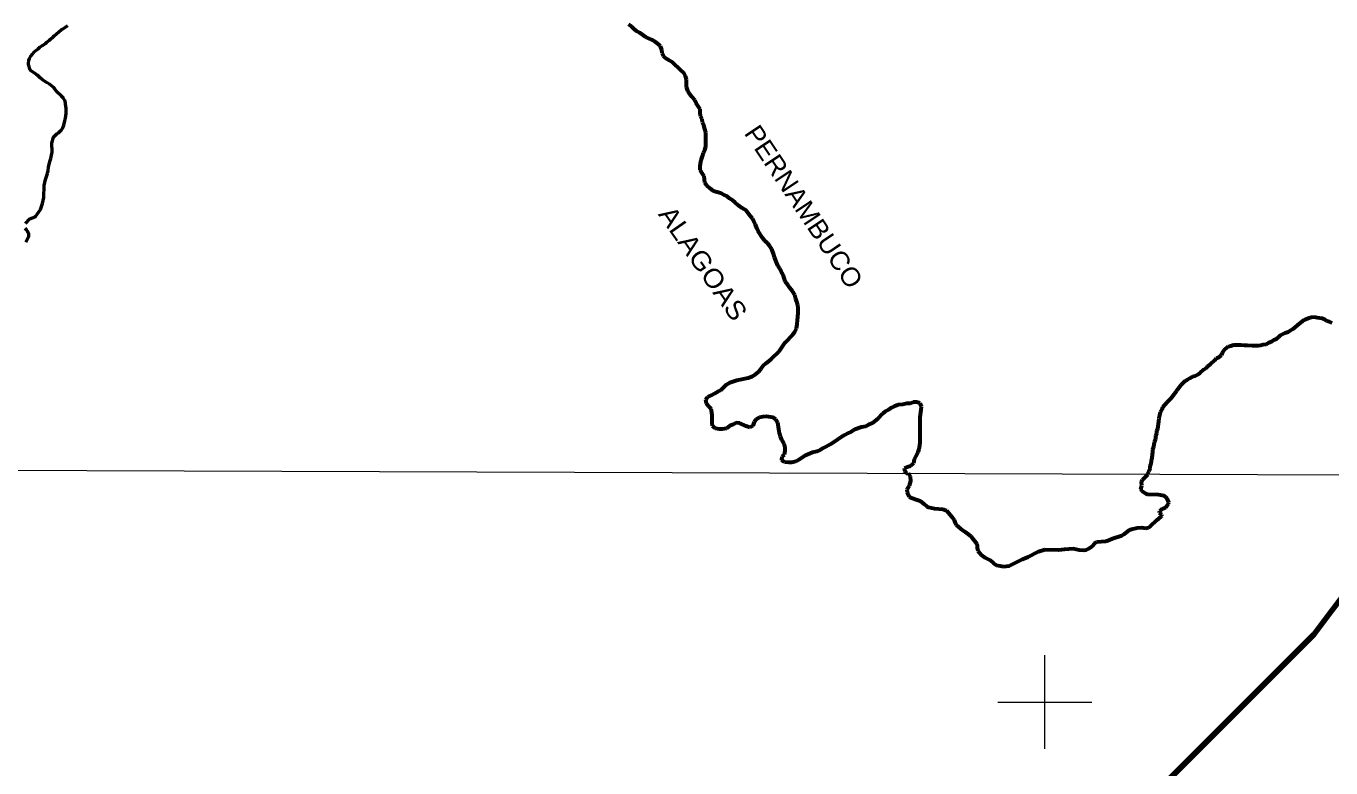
# Model space of a CAD drawing. Extents: x 553962 to 842807, y 8883888 to 9032388.
# Drawn here: x 628336 to 656083, y 8998597 to 9014382 of the extents above; entities that cross this region are included whole.
import ezdxf
from ezdxf.enums import TextEntityAlignment as Align

# ---------------------------------------------------------------- set-up
doc = ezdxf.new("R2010")
doc.units = 0
doc.header["$LTSCALE"] = 200
doc.linetypes.add('LONG_DASH_SHORT_DASH', pattern=[9.9, 6, -1.2, 1.5, -1.2])
for name, color, linetype, lineweight in [('1', 7, 'Continuous', 13), ('2', 7, 'Continuous', 13), ('24', 7, 'Continuous', 25), ('7', 7, 'Continuous', 90), ('9', 7, 'Continuous', 90)]:
    doc.layers.add(name, color=color, linetype=linetype, lineweight=lineweight)
doc.layers.add('42', color=7, linetype='Continuous')

msp = doc.modelspace()

# ---------------------------------------------------------------- linework, layer by layer
at = {"layer": '1'}
msp.add_lwpolyline([(565303.2, 9005146.6), (664889.8, 9004806.7), (719872.1, 9004543.9), (790635.8, 9004109)], dxfattribs=at)
for points in [[(646965.9, 9004860.1), (647054.2, 9004901.6), (647053.5, 9004901.6), (647052.8, 9004897.4), (647051.4, 9004891.8), (647051.4, 9004880.6), (647051.4, 9004873.6), (647051.4, 9004869.4), (647051.4, 9004865.2), (647051.4, 9004859.6), (647052.1, 9004852.6), (647052.1, 9004847), (647052.1, 9004842.8), (647052.1, 9004842.1), (647052.1, 9004841.4), (647052.1, 9004840.7), (647052.8, 9004840.7), (647053.5, 9004840.7), (647057.7, 9004841.4), (647061.9, 9004842.1), (647068.9, 9004842.8), (647077.3, 9004843.5), (647085.7, 9004847.7), (647091.3, 9004849.1), (647099.7, 9004853.3), (647109.5, 9004854), (647116.5, 9004858.2), (647123.5, 9004862.4), (647124.9, 9004863.8), (647124.9, 9004868), (647124.9, 9004869.4), (647124.9, 9004870.8), (647124.9, 9004871.5), (647124.9, 9004872.9), (647124.9, 9004874.3), (647124.9, 9004875), (647124.9, 9004875.7), (647124.2, 9004875), (647122.8, 9004873.6), (647122.1, 9004865.2), (647120.7, 9004858.2), (647120, 9004854), (647120, 9004854.7), (647120, 9004855.4), (647120, 9004859.6), (647120, 9004861), (647121.4, 9004862.4), (647122.1, 9004866.6), (647122.1, 9004870.8), (647122.8, 9004876.4), (647122.8, 9004877.8), (647123.5, 9004877.8), (647124.2, 9004877.8), (647124.9, 9004877.8), (647125.6, 9004877.8)], [(647125.6, 9004877.8), (647126.3, 9004877.8), (647125.6, 9004877.8), (647126.3, 9004877.8)]]:
    msp.add_spline(points, degree=3, dxfattribs=at)
at = {"layer": '2'}
for p, q in [((650000, 8999000), (650000, 9001000)), ((649000, 9000000), (651000, 9000000))]:
    msp.add_line(p, q, dxfattribs=at)
at = {"layer": '24', "lineweight": 53}
for points in [[(628385.1, 9013563.7), (628384.6, 9013589.1), (628393.8, 9013653.1), (628406.8, 9013693.5), (628435.3, 9013742.5), (628473.3, 9013786.9), (628489.7, 9013813.2), (628501.5, 9013824.6), (628538.5, 9013852.9), (628556, 9013869.9), (628589.9, 9013894.5), (628628.8, 9013933.2), (628651.1, 9013946.4), (628673.7, 9013962.5), (628695.1, 9013973.8), (628729.5, 9013996.5), (628744.7, 9014007.8), (628779.8, 9014042.7), (628830.1, 9014083.3), (628852.5, 9014106), (628910.2, 9014151.3), (628933.9, 9014174), (629083.1, 9014298.6), (629109.7, 9014314.7), (629174, 9014361), (629226.4, 9014394.1)], [(628991.5, 9012087.3), (629022.5, 9012108.1), (629071.7, 9012160), (629084.9, 9012162.8), (629086.9, 9012173.2), (629118.1, 9012217.5), (629138.3, 9012273), (629162, 9012369), (629172, 9012423.6), (629184.2, 9012523.3), (629184.4, 9012576), (629190.2, 9012625.9), (629183.6, 9012680.4), (629167.1, 9012786.6), (629159.2, 9012796.9), (629128.4, 9012844.8), (629090.7, 9012887.9), (628980.3, 9012992.9), (628979, 9013000.4), (628970.9, 9013002.3), (628969.2, 9013017.3), (628950.2, 9013031.4), (628929.8, 9013068.9), (628829.8, 9013142.9), (628780.7, 9013176.6), (628727.8, 9013209.3), (628680.6, 9013243), (628636, 9013283.3), (628574.8, 9013335.8), (628552.3, 9013351.7), (628548.7, 9013360.1), (628427, 9013439.7), (628422.5, 9013448.1), (628385.1, 9013563.7)], [(628323, 9010177.8), (628415.6, 9010283.4), (628526.3, 9010323.3), (628535.7, 9010328), (628642.2, 9010476), (628665.7, 9010541), (628685.1, 9010606.9), (628709.8, 9010732.1), (628710.2, 9010799.8), (628722.3, 9010925.8), (628722.4, 9010990.7), (628731.8, 9011054.7), (628747.3, 9011116.8), (628773, 9011182.8), (628789.2, 9011246.8), (628807.6, 9011309.8), (628814.8, 9011376.6), (628839.2, 9011499.9), (628862, 9011567.7), (628878.5, 9011635.5), (628887.4, 9011699.5), (628887.1, 9011760.6), (628880.7, 9011826.4), (628881.1, 9011890.3), (628917.2, 9012018.4), (628991.5, 9012087.3)], [(628332.7, 9009781.9), (628390, 9009900.6), (628393.8, 9009911.9), (628393.7, 9009960.8), (628392.5, 9009967.4), (628378, 9009983.3), (628365.8, 9010017.1), (628342.8, 9010045.3), (628316.9, 9010072.4)]]:
    msp.add_lwpolyline(points, dxfattribs=at)
at = {"layer": '7', "linetype": 'LONG_DASH_SHORT_DASH', "lineweight": 60}
for points in [[(642587.9, 9012738.2), (642555, 9012803.3), (642491.9, 9012875.8), (642449, 9012935.9), (642411, 9013003.5), (642378, 9013091.2), (642377.5, 9013241.9), (642359.6, 9013319.6), (642321.7, 9013387.2), (642261.2, 9013447.2), (642084.7, 9013614.7), (642014.2, 9013649.5), (641953.8, 9013686.9), (641888.2, 9013741.9), (641865.4, 9013807), (641855.1, 9013874.8), (641829.7, 9013952.5), (641771.7, 9014002.5), (641713.8, 9014044.9), (641640.8, 9014087.2), (641512.4, 9014146.9), (641383.9, 9014239.3), (641316, 9014271.6), (641260.5, 9014321.6), (641210.1, 9014371.6), (641144.6, 9014416.5)], [(642956.5, 9010871.9), (642875.9, 9010931.8), (642812.9, 9010989.2), (642767.5, 9011046.8), (642764.7, 9011117.1), (642756.9, 9011189.8), (642714, 9011252.4), (642671, 9011320), (642668.2, 9011392.8), (642675.5, 9011460.6), (642692.8, 9011531), (642720.2, 9011611.5), (642740, 9011684.4), (642767.4, 9011749.8), (642787.2, 9011815.1), (642792, 9011885.4), (642791.1, 9012118.9), (642768.3, 9012191.6), (642750.4, 9012266.9), (642720, 9012329.5), (642709.7, 9012402.3), (642674.3, 9012462.4), (642669, 9012537.7), (642668.7, 9012615.5), (642587.9, 9012738.2)], [(642909.8, 9006525.4), (642972.5, 9006563.4), (643042.7, 9006603.9), (643110.4, 9006636.8), (643173, 9006699.9), (643233.1, 9006755.4), (643300.8, 9006800.9), (643383.6, 9006828.9), (643451.3, 9006846.8), (643689.8, 9006898), (643767.6, 9006926), (643840.3, 9006969), (643907.9, 9007024.6), (643960.5, 9007085.1), (644013, 9007153.1), (644073.1, 9007208.6), (644128.2, 9007249), (644188.3, 9007299.5), (644348.5, 9007460.9), (644480.9, 9007652.3), (644638.6, 9007816.2), (644681, 9007874.2), (644715.9, 9007949.6), (644735.7, 9008040.1), (644740.4, 9008123), (644752.4, 9008281.2), (644752, 9008371.6), (644749.2, 9008446.9), (644726.4, 9008512.1), (644706.1, 9008577.3), (644685.6, 9008662.5), (644630.1, 9008742.6), (644574.6, 9008810.2), (644531.6, 9008875.3), (644478.6, 9008945.3), (644453.2, 9009020.6), (644432.8, 9009088.2), (644394.9, 9009160.9), (644364.5, 9009226), (644319, 9009288.6), (644283.6, 9009373.8), (644253.1, 9009461.5), (644230.2, 9009539.3), (644192.1, 9009634.5), (644149.2, 9009702.1), (644098.7, 9009762.2), (644045.8, 9009812.1), (643997.8, 9009874.7), (643906.8, 9010017.4), (643876.5, 9010080), (643846, 9010160.2), (643810.6, 9010220.3), (643780.2, 9010290.5), (643729.8, 9010343), (643646.4, 9010458.1), (643563.3, 9010510.5), (643485.3, 9010562.9), (643417.2, 9010627.8), (643364.3, 9010672.8), (643296.3, 9010710.2), (643238.3, 9010762.6), (643170.4, 9010790), (643112.5, 9010829.9), (643034.5, 9010844.6), (642956.5, 9010871.9)], [(653752.9, 9007379.9), (653775.3, 9007427.7), (653812.8, 9007483.1), (653897.9, 9007561.2), (653958.1, 9007576.6), (654010.8, 9007596.9), (654166.4, 9007597.6), (654236.8, 9007595.4), (654307.1, 9007595.7), (654410.1, 9007586.1), (654535.6, 9007586.7), (654593.4, 9007589.5), (654641, 9007607.2), (654708.8, 9007615.1), (654761.4, 9007647.9), (654816.6, 9007668.3), (654871.7, 9007706.2), (654924.3, 9007729), (654976.9, 9007766.9), (655011.9, 9007802.2), (655109.7, 9007852.8), (655172.4, 9007878.2), (655220, 9007903.5), (655282.6, 9007941.5), (655412.8, 9008052.5), (655515.4, 9008130.8), (655560.5, 9008153.6), (655623.2, 9008171.4), (655673.4, 9008191.7), (655731.1, 9008192), (655794, 9008179.7), (655897, 9008165.1), (655947.3, 9008142.7), (655995.1, 9008112.8), (656042.9, 9008093), (656105.8, 9008070.6)], [(652189.6, 9004842.3), (652192.9, 9004859.9), (652210.3, 9004905.2), (652237.7, 9004965.5), (652240, 9005018.3), (652259.9, 9005071.1), (652264.7, 9005133.8), (652282, 9005196.7), (652289.3, 9005257), (652299.1, 9005319.8), (652298.9, 9005370), (652318.8, 9005430.3), (652321.1, 9005485.6), (652341, 9005540.9), (652358.3, 9005598.7), (652363.2, 9005654), (652380.5, 9005711.8), (652382.8, 9005759.5), (652402.7, 9005814.8), (652424.7, 9005970.6), (652429.5, 9006038.4), (652459.2, 9006164), (652491.6, 9006224.4), (652511.5, 9006274.7), (652599, 9006380.6), (652686.6, 9006466.3), (652759.1, 9006554.5), (652801.5, 9006612.4), (652831.5, 9006660.3), (652899, 9006745.9), (652939, 9006788.8), (652979, 9006824.1), (653036.6, 9006862), (653084.3, 9006887.3), (653139.4, 9006922.7), (653194.6, 9006943.1), (653249.7, 9006968.4), (653302.3, 9007006.3), (653379.9, 9007074.4), (653432.5, 9007099.8), (653465, 9007145.1), (653520.1, 9007188), (653615.2, 9007271.3), (653652.7, 9007314.1), (653697.8, 9007339.5), (653752.9, 9007379.9)], [(644220.5, 9006056.8), (644074.8, 9006071.2), (644001.9, 9006068.3), (643934.1, 9006053), (643864, 9006012.5), (643821.4, 9005959.6), (643789.1, 9005879.1), (643726.4, 9005838.6), (643645.9, 9005865.8), (643512.5, 9005935.6), (643434.6, 9005937.7), (643374.4, 9005902.3), (643301.7, 9005876.9), (643231.5, 9005821.3), (643141.2, 9005805.8), (643070.8, 9005805.5), (642992.8, 9005822.7), (642932.4, 9005870.2), (642927.1, 9005938), (642924.3, 9006023.3), (642924, 9006093.6), (642921.2, 9006161.4), (642900.9, 9006239.2), (642847.9, 9006296.7), (642805, 9006354.2), (642787.1, 9006434.5), (642834.6, 9006492.5), (642909.8, 9006525.4)], [(647062.3, 9004859.8), (647025.9, 9004904.3), (647013.1, 9004977.1), (647078.3, 9005005), (647151.1, 9005022.9), (647211.2, 9005080.9), (647230.9, 9005163.9), (647263.3, 9005239.3), (647305.7, 9005314.9), (647325.6, 9005382.8), (647340.4, 9005460.7), (647345.1, 9005536), (647349.6, 9005686.7), (647348.2, 9006058.2), (647370.2, 9006219), (647374.9, 9006286.8), (647347, 9006357), (647279.1, 9006376.8), (647201.3, 9006376.5), (647136, 9006353.6), (647063.2, 9006350.7), (646977.9, 9006332.8), (646882.5, 9006322.3), (646794.7, 9006286.8), (646729.5, 9006256.3), (646676.9, 9006213.4), (646604.1, 9006183), (646549, 9006135), (646446.5, 9006026.6), (646386.3, 9005976.1), (646331.2, 9005935.7), (646266, 9005907.8), (646190.8, 9005864.7), (646098, 9005846.7), (645962.5, 9005800.9), (645879.8, 9005750.3), (645814.5, 9005722.4), (645739.3, 9005674.4), (645666.7, 9005633.9), (645599, 9005588.4), (645528.9, 9005532.8), (645448.7, 9005484.8), (645288.2, 9005403.7), (645230.5, 9005363.3), (645150.3, 9005327.8), (645057.4, 9005307.2), (644911.9, 9005243.8), (644769.1, 9005152.8), (644701.4, 9005117.3), (644621.1, 9005096.9), (644548.2, 9005094), (644465.3, 9005103.7), (644409.8, 9005143.6), (644412.1, 9005221.5), (644464.7, 9005269.4), (644479.5, 9005342.3), (644479.2, 9005417.6), (644458.8, 9005497.9), (644408.2, 9005575.5), (644377.8, 9005648.2), (644360, 9005720.9), (644342.1, 9005803.7), (644318.9, 9005944.2), (644281, 9006014.3), (644220.5, 9006056.8)], [(647102.1, 9004868.2), (647133.8, 9004797.4), (647139.7, 9004697.7), (647112.7, 9004599.3), (647071.4, 9004533.6), (647065.5, 9004510.9), (647070.2, 9004465.4), (647114.8, 9004372.7), (647145.9, 9004353.5), (647287.9, 9004301.4)], [(652571.6, 9004354.9), (652533.9, 9004385), (652418.7, 9004407.8), (652184.9, 9004417.3), (652149.2, 9004427), (652060, 9004486.6), (652040.8, 9004529.2), (652062.1, 9004603.4), (652057, 9004679.8), (652075.5, 9004729.8), (652189.6, 9004842.3)], [(647287.9, 9004301.4), (647349.8, 9004278.7), (647428.9, 9004220), (647491, 9004161.7), (647523.9, 9004147.1), (647653.6, 9004116.9), (647828.8, 9004104.7), (647906.2, 9004077.1), (648025, 9003938.3), (648068.8, 9003867.8), (648090.9, 9003802.8), (648115.2, 9003770.7), (648211.5, 9003685.2), (648303.2, 9003619.5)], [(651845, 9003677.6), (651965, 9003709.1), (652060.1, 9003710.6), (652150.3, 9003698.2), (652205.6, 9003715.7), (652249.3, 9003739.3), (652381.3, 9003869), (652475, 9003944), (652487.1, 9003963.6), (652485.6, 9003982.9), (652440.3, 9004026.7), (652444.4, 9004062), (652495.8, 9004109.5), (652561.9, 9004140.7), (652594.2, 9004165.5), (652627.3, 9004213.1), (652637.1, 9004247.3), (652602.1, 9004330.6), (652571.6, 9004354.9)], [(648303.2, 9003619.5), (648427.5, 9003530.4), (648554.2, 9003368.9), (648558.1, 9003321.1)], [(650919.9, 9003259.5), (650935.6, 9003267.1), (651004.3, 9003314.6), (651061.8, 9003378.1), (651097.3, 9003405.6), (651296.7, 9003420), (651339.5, 9003432.8), (651440.7, 9003482.2), (651638.4, 9003546.2), (651687.3, 9003573.8), (651801.8, 9003666.3), (651845, 9003677.6)], [(648558.1, 9003321.1), (648561.3, 9003280.6), (648575.3, 9003215.5), (648643.2, 9003134.5), (648724.5, 9003072), (648834.8, 9003014.8), (648910.7, 9002950.7), (648970.7, 9002913.9), (649048, 9002899.4)], [(649646, 9003087.1), (649861.2, 9003200.6), (649998, 9003241.4), (650289.5, 9003235), (650416.3, 9003253.8), (650598.9, 9003267.9), (650731.6, 9003237.8), (650826.9, 9003233.9), (650879.7, 9003240.2), (650919.9, 9003259.5)], [(649048, 9002899.4), (649123.4, 9002885.3), (649239.3, 9002899.3), (649525.4, 9003042.3), (649646, 9003087.1)]]:
    msp.add_lwpolyline(points, dxfattribs=at)
at = {"layer": '9'}
msp.add_lwpolyline([(635350.7, 8977923.9), (636116.8, 8981777.4), (642228, 8989744.8), (647160.3, 8990514), (649828, 8995545.6), (655722.5, 9001435.5), (661506.7, 9009120.3)], dxfattribs=at)

# ---------------------------------------------------------------- texts
at = {"layer": '42'}
for s, rotation, width, p in [('PERNAMBUCO', 303.725, 1.05, (644707.5, 9010428)), ('ALAGOAS', 304.834, 1.1, (642567.7, 9009221.7))]:
    msp.add_text(s, height=400, rotation=rotation, dxfattribs=dict(at, width=width)).set_placement(p, align=Align.CENTER)

doc.saveas('drawing.dxf')
